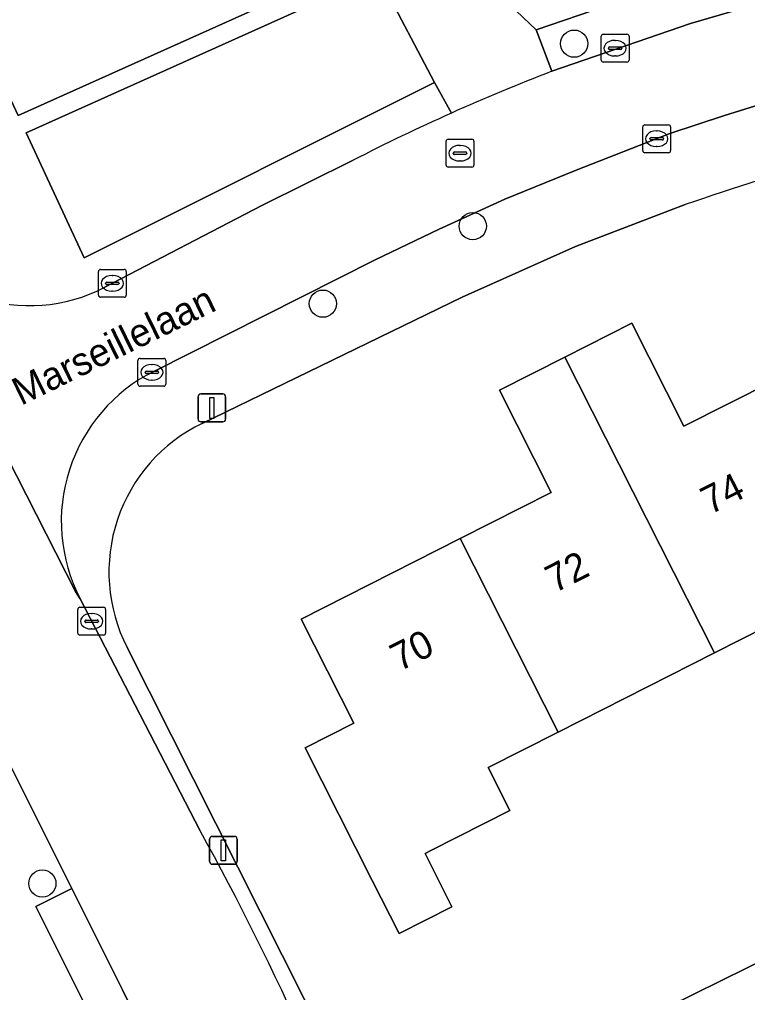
# Model space of a CAD drawing. Extents: x 158455 to 159797, y 387218 to 388672.
# Drawn here: x 159060.09 to 159086.24, y 387963.69 to 387998.63 of the extents above; entities that cross this region are included whole.
import ezdxf

# ---------------------------------------------------------------- set-up
doc = ezdxf.new("R2010")
doc.units = 0
for name, color, linetype in [('IMGEO_Boom', 7, 'Continuous'), ('IMGEO_Erf', 7, 'Continuous'), ('IMGEO_Groenvoorziening', 7, 'Continuous'), ('IMGEO_Kolk', 7, 'Continuous'), ('IMGEO_Lichtmast', 7, 'Continuous'), ('IMGEO_Openbare_ruimte_label', 7, 'Continuous'), ('IMGEO_Pand', 7, 'Continuous'), ('IMGEO_Pand_nummerreeks', 7, 'Continuous'), ('IMGEO_Parkeervlak_open', 7, 'Continuous'), ('IMGEO_Rijbaan_lokaal_open', 7, 'Continuous'), ('IMGEO_Rioolput', 7, 'Continuous'), ('IMGEO_Voetpad_open', 7, 'Continuous')]:
    doc.layers.add(name, color=color, linetype=linetype)

msp = doc.modelspace()

# ---------------------------------------------------------------- linework, layer by layer
at = {"layer": 'IMGEO_Boom'}
for centre in [(159080.013, 387997.764), (159076.368, 387991.213), (159070.987, 387988.428), (159060.908, 387967.606)]:
    msp.add_circle(centre, 0.489, dxfattribs=at)
at = {"layer": 'IMGEO_Erf'}
for points in [[(159083.997, 387991.984), (159080.06, 387990.475), (159075.992, 387988.664), (159066.645, 387984.129)], [(159090.66, 387978.725), (159085.047, 387975.886), (159079.433, 387973.046), (159076.92, 387971.775), (159077.705, 387970.223), (159074.89, 387968.799), (159074.654, 387968.679), (159075.617, 387966.775), (159073.723, 387965.817), (159072.76, 387967.721), (159070.353, 387972.482), (159072.092, 387973.362), (159070.202, 387977.098), (159075.92, 387979.991), (159079.187, 387981.643), (159077.326, 387985.322), (159079.673, 387986.509), (159082.081, 387987.727), (159083.95, 387984.03), (159087.156, 387985.651)], [(159063.952, 387976.083), (159071.121, 387961.871)], [(159072.889, 387957.996), (159090.059, 387966.469), (159100.372, 387971.562)]]:
    msp.add_lwpolyline(points, dxfattribs=at)
for centre, radius, start, end in [((159121.06, 387884.33), 113.855, 103.35832, 108.9976), ((159069.234, 387978.789), 5.935, 115.8645, 207.1246)]:
    msp.add_arc(centre, radius, start, end, dxfattribs=at)
at = {"layer": 'IMGEO_Groenvoorziening'}
msp.add_lwpolyline([(159042.81, 388027.097), (159046.638, 388013.783), (159048.748, 388007.145), (159053.478, 388009.256), (159057.79, 388000), (159060.035, 387995.179), (159070.749, 388000), (159072.646, 388000.854), (159071.35, 388003.324), (159071.15, 388004.018), (159061.62, 388000.096), (159058.875, 388005.681), (159059.727, 388006.084), (159057.599, 388010.283), (159054.19, 388008.544), (159050.624, 388015.16), (159046.212, 388022.144), (159047.563, 388022.997), (159044.466, 388028.122)], close=True, dxfattribs=at)
at = {"layer": 'IMGEO_Kolk'}
for p, q in [((159080.982, 387997.176), (159080.982, 387998.028)), ((159081.057, 387998.102), (159081.909, 387998.102)), ((159081.47, 387997.882), (159081.495, 387997.882)), ((159081.983, 387998.028), (159081.983, 387997.176)), ((159081.241, 387997.596), (159081.241, 387997.608)), ((159081.679, 387997.559), (159081.281, 387997.559)), ((159081.284, 387997.645), (159081.682, 387997.645)), ((159081.725, 387997.608), (159081.725, 387997.596)), ((159081.493, 387997.322), (159081.468, 387997.322)), ((159081.909, 387997.102), (159081.057, 387997.102)), ((159082.476, 387993.923), (159082.476, 387994.775)), ((159082.551, 387994.849), (159083.403, 387994.849)), ((159083.477, 387994.775), (159083.477, 387993.923)), ((159082.735, 387994.343), (159082.735, 387994.355)), ((159082.778, 387994.392), (159083.176, 387994.392)), ((159082.964, 387994.629), (159082.989, 387994.629)), ((159083.219, 387994.355), (159083.219, 387994.343)), ((159083.173, 387994.306), (159082.775, 387994.306)), ((159082.987, 387994.069), (159082.962, 387994.069)), ((159083.403, 387993.849), (159082.551, 387993.849)), ((159062.922, 387988.732), (159062.922, 387989.584)), ((159062.997, 387989.658), (159063.849, 387989.658)), ((159063.41, 387989.438), (159063.435, 387989.438)), ((159063.923, 387989.584), (159063.923, 387988.732)), ((159063.181, 387989.152), (159063.181, 387989.164)), ((159063.619, 387989.115), (159063.221, 387989.115)), ((159063.224, 387989.201), (159063.622, 387989.201)), ((159063.665, 387989.164), (159063.665, 387989.152)), ((159063.433, 387988.878), (159063.408, 387988.878)), ((159063.849, 387988.658), (159062.997, 387988.658)), ((159064.341, 387985.538), (159064.341, 387986.39)), ((159064.416, 387986.464), (159065.268, 387986.464)), ((159065.342, 387986.39), (159065.342, 387985.538)), ((159064.6, 387985.958), (159064.6, 387985.97)), ((159064.643, 387986.007), (159065.041, 387986.007)), ((159064.829, 387986.244), (159064.854, 387986.244)), ((159065.084, 387985.97), (159065.084, 387985.958)), ((159065.038, 387985.921), (159064.64, 387985.921)), ((159064.852, 387985.684), (159064.827, 387985.684)), ((159065.268, 387985.464), (159064.416, 387985.464)), ((159062.18, 387976.6), (159062.18, 387977.452)), ((159062.255, 387977.526), (159063.107, 387977.526)), ((159062.668, 387977.306), (159062.693, 387977.306)), ((159063.181, 387977.452), (159063.181, 387976.6)), ((159062.439, 387977.02), (159062.439, 387977.032)), ((159062.877, 387976.983), (159062.479, 387976.983)), ((159062.482, 387977.069), (159062.88, 387977.069)), ((159062.923, 387977.032), (159062.923, 387977.02)), ((159063.107, 387976.526), (159062.255, 387976.526)), ((159062.691, 387976.746), (159062.666, 387976.746))]:
    msp.add_line(p, q, dxfattribs=at)
for points in [[(159080.982, 387997.176), (159080.982, 387998.028)], [(159081.057, 387998.102), (159081.909, 387998.102)], [(159081.983, 387998.028), (159081.983, 387997.176)], [(159081.909, 387997.102), (159081.057, 387997.102)], [(159082.476, 387993.923), (159082.476, 387994.775)], [(159082.551, 387994.849), (159083.403, 387994.849)], [(159083.477, 387994.775), (159083.477, 387993.923)], [(159083.403, 387993.849), (159082.551, 387993.849)], [(159062.922, 387988.732), (159062.922, 387989.584)], [(159062.997, 387989.658), (159063.849, 387989.658)], [(159063.923, 387989.584), (159063.923, 387988.732)], [(159063.849, 387988.658), (159062.997, 387988.658)], [(159064.341, 387985.538), (159064.341, 387986.39)], [(159064.416, 387986.464), (159065.268, 387986.464)], [(159065.342, 387986.39), (159065.342, 387985.538)], [(159065.268, 387985.464), (159064.416, 387985.464)], [(159062.18, 387976.6), (159062.18, 387977.452)], [(159062.255, 387977.526), (159063.107, 387977.526)], [(159063.181, 387977.452), (159063.181, 387976.6)], [(159063.107, 387976.526), (159062.255, 387976.526)]]:
    msp.add_lwpolyline(points, dxfattribs=at)
for centre, radius, start, end in [((159081.059, 387998.026), 0.0765, 91.552, 178.448), ((159081.059, 387998.026), 0.0765, 91.552, 178.448), ((159081.907, 387998.026), 0.0765, 1.552, 88.448), ((159081.907, 387998.026), 0.0765, 1.552, 88.448), ((159081.281, 387997.605), 0.0403, 85.8775, 175.7526), ((159081.278, 387997.595), 0.0366, 178.938, 274.7102), ((159081.682, 387997.602), 0.043, 264.8664, 352.4533), ((159081.686, 387997.607), 0.0386, 1.7309, 96.639), ((159081.059, 387997.178), 0.0765, 181.552, 268.448), ((159081.059, 387997.178), 0.0765, 181.552, 268.448), ((159081.907, 387997.178), 0.0765, 271.552, 358.448), ((159081.907, 387997.178), 0.0765, 271.552, 358.448), ((159082.553, 387994.773), 0.0765, 91.552, 178.448), ((159082.553, 387994.773), 0.0765, 91.552, 178.448), ((159083.401, 387994.773), 0.0765, 1.552, 88.448), ((159083.401, 387994.773), 0.0765, 1.552, 88.448), ((159082.775, 387994.352), 0.0403, 85.8775, 175.7526), ((159082.772, 387994.342), 0.0366, 178.938, 274.7102), ((159083.176, 387994.349), 0.043, 264.8664, 352.4533), ((159083.18, 387994.354), 0.0386, 1.7309, 96.639), ((159082.553, 387993.925), 0.0765, 181.552, 268.448), ((159082.553, 387993.925), 0.0765, 181.552, 268.448), ((159083.401, 387993.925), 0.0765, 271.552, 358.448), ((159083.401, 387993.925), 0.0765, 271.552, 358.448), ((159062.999, 387989.582), 0.0765, 91.552, 178.448), ((159062.999, 387989.582), 0.0765, 91.552, 178.448), ((159063.847, 387989.582), 0.0765, 1.552, 88.448), ((159063.847, 387989.582), 0.0765, 1.552, 88.448), ((159063.221, 387989.161), 0.0403, 85.8775, 175.7526), ((159063.218, 387989.151), 0.0366, 178.938, 274.7102), ((159063.622, 387989.158), 0.043, 264.8664, 352.4533), ((159063.626, 387989.163), 0.0386, 1.7309, 96.639), ((159062.999, 387988.734), 0.0765, 181.552, 268.448), ((159062.999, 387988.734), 0.0765, 181.552, 268.448), ((159063.847, 387988.734), 0.0765, 271.552, 358.448), ((159063.847, 387988.734), 0.0765, 271.552, 358.448), ((159064.418, 387986.388), 0.0765, 91.552, 178.448), ((159064.418, 387986.388), 0.0765, 91.552, 178.448), ((159065.266, 387986.388), 0.0765, 1.552, 88.448), ((159065.266, 387986.388), 0.0765, 1.552, 88.448), ((159064.64, 387985.967), 0.0403, 85.8775, 175.7526), ((159064.637, 387985.957), 0.0366, 178.938, 274.7102), ((159065.041, 387985.964), 0.043, 264.8664, 352.4533), ((159065.045, 387985.969), 0.0386, 1.7309, 96.639), ((159064.418, 387985.54), 0.0765, 181.552, 268.448), ((159064.418, 387985.54), 0.0765, 181.552, 268.448), ((159065.266, 387985.54), 0.0765, 271.552, 358.448), ((159065.266, 387985.54), 0.0765, 271.552, 358.448), ((159062.257, 387977.45), 0.0765, 91.552, 178.448), ((159062.257, 387977.45), 0.0765, 91.552, 178.448), ((159063.105, 387977.45), 0.0765, 1.552, 88.448), ((159063.105, 387977.45), 0.0765, 1.552, 88.448), ((159062.479, 387977.029), 0.0403, 85.8775, 175.7526), ((159062.476, 387977.019), 0.0366, 178.938, 274.7102), ((159062.88, 387977.026), 0.043, 264.8664, 352.4533), ((159062.884, 387977.031), 0.0386, 1.7309, 96.639), ((159062.257, 387976.602), 0.0765, 181.552, 268.448), ((159062.257, 387976.602), 0.0765, 181.552, 268.448), ((159063.105, 387976.602), 0.0765, 271.552, 358.448), ((159063.105, 387976.602), 0.0765, 271.552, 358.448)]:
    msp.add_arc(centre, radius, start, end, dxfattribs=at)
for centre, major_axis, ratio, start_param, end_param in [((159081.469, 387997.602), (-0.387, 0.002), 0.722429, 4.712389, 7.853982), ((159081.494, 387997.602), (-0.39, 0.002), 0.717154, 1.570796, 4.712389), ((159082.963, 387994.349), (-0.387, 0.002), 0.722429, 4.712389, 7.853982), ((159082.988, 387994.349), (-0.39, 0.002), 0.717154, 1.570796, 4.712389), ((159063.409, 387989.158), (-0.387, 0.002), 0.722429, 4.712389, 7.853982), ((159063.434, 387989.158), (-0.39, 0.002), 0.717154, 1.570796, 4.712389), ((159064.828, 387985.964), (-0.387, 0.002), 0.722429, 4.712389, 7.853982), ((159064.853, 387985.964), (-0.39, 0.002), 0.717154, 1.570796, 4.712389), ((159062.667, 387977.026), (-0.387, 0.002), 0.722429, 4.712389, 7.853982), ((159062.692, 387977.026), (-0.39, 0.002), 0.717154, 1.570796, 4.712389)]:
    msp.add_ellipse(centre, major_axis=major_axis, ratio=ratio, start_param=start_param, end_param=end_param, dxfattribs=at)
at = {"layer": 'IMGEO_Lichtmast'}
for p, q in [((159066.5, 387984.285), (159066.5, 387985.085)), ((159066.5, 387985.085), (159066.5, 387984.285)), ((159066.6, 387985.185), (159067.39, 387985.185)), ((159067.39, 387985.185), (159066.6, 387985.185)), ((159067.49, 387985.085), (159067.49, 387984.285)), ((159067.49, 387984.285), (159067.49, 387985.085)), ((159067.39, 387984.185), (159066.6, 387984.185)), ((159066.6, 387984.185), (159067.39, 387984.185)), ((159066.917, 387968.399), (159066.917, 387969.199)), ((159066.917, 387969.199), (159066.917, 387968.399)), ((159067.017, 387969.299), (159067.807, 387969.299)), ((159067.807, 387969.299), (159067.017, 387969.299)), ((159067.907, 387969.199), (159067.907, 387968.399)), ((159067.907, 387968.399), (159067.907, 387969.199)), ((159067.807, 387968.299), (159067.017, 387968.299)), ((159067.017, 387968.299), (159067.807, 387968.299))]:
    msp.add_line(p, q, dxfattribs=at)
for points in [[(159066.92, 387985.06), (159067.07, 387985.06), (159067.07, 387984.31), (159066.92, 387984.31), (159066.92, 387985.06)], [(159067.337, 387969.174), (159067.487, 387969.174), (159067.487, 387968.424), (159067.337, 387968.424), (159067.337, 387969.174)]]:
    msp.add_lwpolyline(points, dxfattribs=at)
for centre, start, end in [((159066.6, 387985.085), 90, 180), ((159066.6, 387985.085), 90, 180), ((159067.39, 387985.085), 0, 90), ((159067.39, 387985.085), 360, 90), ((159066.6, 387984.285), 180, 270), ((159066.6, 387984.285), 180, 270), ((159067.39, 387984.285), 270, 0), ((159067.39, 387984.285), 270, 0), ((159067.017, 387969.199), 90, 180), ((159067.017, 387969.199), 90, 180), ((159067.807, 387969.199), 0, 90), ((159067.807, 387969.199), 360, 90), ((159067.017, 387968.399), 180, 270), ((159067.017, 387968.399), 180, 270), ((159067.807, 387968.399), 270, 0), ((159067.807, 387968.399), 270, 0)]:
    msp.add_arc(centre, 0.1, start, end, dxfattribs=at)
at = {"layer": 'IMGEO_Pand'}
for points in [[(159090.66, 387978.725), (159087.156, 387985.651), (159083.95, 387984.03), (159082.081, 387987.727), (159079.673, 387986.509), (159085.047, 387975.886)], [(159079.433, 387973.046), (159085.047, 387975.886), (159079.673, 387986.509), (159077.326, 387985.322), (159079.187, 387981.643), (159075.92, 387979.991)], [(159075.92, 387979.991), (159070.202, 387977.098), (159072.092, 387973.362), (159070.353, 387972.482), (159072.76, 387967.721), (159073.723, 387965.817), (159075.617, 387966.775), (159074.654, 387968.679), (159074.89, 387968.799), (159077.705, 387970.223), (159076.92, 387971.775), (159079.433, 387973.046)]]:
    msp.add_lwpolyline(points, close=True, dxfattribs=at)
at = {"layer": 'IMGEO_Parkeervlak_open'}
for points in [[(159079.213, 387996.771), (159084.196, 387998.488), (159089.339, 388000), (159091.113, 388000.442), (159090.734, 388001.986), (159089.348, 388001.645), (159083.703, 388000), (159078.65, 387998.258)], [(159073.095, 388000), (159072.962, 388000.252), (159072.403, 388000), (159060.322, 387994.563), (159062.413, 387990.073), (159074.999, 387996.372)]]:
    msp.add_lwpolyline(points, close=True, dxfattribs=at)
msp.add_lwpolyline([(159065.891, 387959.471), (159063.788, 387963.79), (159061.964, 387967.43), (159060.668, 387966.781), (159062.488, 387963.148), (159064.613, 387958.782)], dxfattribs=at)
at = {"layer": 'IMGEO_Rijbaan_lokaal_open'}
for points in [[(159062.264, 387977.834), (159062.104, 387978.096), (159055.389, 387991.241), (159055.2, 387991.702), (159054.997, 387992.136), (159051.32, 388000), (159049.502, 388003.886), (159048.551, 388006.087), (159048.436, 388006.373), (159043.688, 388004.531), (159045.063, 388001.423), (159045.747, 388000), (159049.307, 387992.587), (159052.377, 387986.378), (159057.958, 387975.428), (159061.964, 387967.43), (159063.788, 387963.79), (159065.891, 387959.471)], [(159072.86, 387990.004), (159075.16, 387991.099), (159077.52, 387992.185), (159080.081, 387993.219), (159083.451, 387994.533), (159085.411, 387995.19), (159087.221, 387995.746), (159089.91, 387996.522), (159093.189, 387997.305), (159095.486, 387997.804), (159094.753, 388001.222), (159091.113, 388000.442), (159089.339, 388000), (159084.196, 387998.488), (159079.213, 387996.771)], [(159072.076, 387993.581), (159068.795, 387991.948), (159063.134, 387989.009)], [(159055.2, 387991.702), (159055.389, 387991.241), (159062.104, 387978.096), (159062.264, 387977.834)], [(159064.908, 387985.996), (159072.86, 387990.004)], [(159066.575, 387969.501), (159062.264, 387977.834)]]:
    msp.add_lwpolyline(points, dxfattribs=at)
for centre, radius, start, end in [((159105.81, 387927.646), 74.066, 111.04528, 114.07046), ((159106.232, 387926.841), 74.972, 114.11398, 117.10251), ((159060.459, 387994.162), 5.806, 205.0664, 297.4366), ((159067.624, 387980.607), 6.035, 116.7469, 207.3546), ((158979.298, 387921.227), 99.738, 19.09505, 28.94744)]:
    msp.add_arc(centre, radius, start, end, dxfattribs=at)
at = {"layer": 'IMGEO_Rioolput'}
for p, q in [((159075.486, 387994.331), (159076.338, 387994.331)), ((159075.411, 387993.405), (159075.411, 387994.257)), ((159075.899, 387994.111), (159075.924, 387994.111)), ((159076.412, 387994.257), (159076.412, 387993.405)), ((159075.67, 387993.825), (159075.67, 387993.837)), ((159076.108, 387993.788), (159075.71, 387993.788)), ((159075.713, 387993.874), (159076.111, 387993.874)), ((159076.154, 387993.837), (159076.154, 387993.825)), ((159076.338, 387993.331), (159075.486, 387993.331)), ((159075.922, 387993.551), (159075.897, 387993.551))]:
    msp.add_line(p, q, dxfattribs=at)
for points in [[(159075.486, 387994.331), (159076.338, 387994.331)], [(159075.411, 387993.405), (159075.411, 387994.257)], [(159076.412, 387994.257), (159076.412, 387993.405)], [(159076.338, 387993.331), (159075.486, 387993.331)]]:
    msp.add_lwpolyline(points, dxfattribs=at)
for centre, radius, start, end in [((159075.488, 387994.255), 0.0765, 91.552, 178.448), ((159075.488, 387994.255), 0.0765, 91.552, 178.448), ((159076.336, 387994.255), 0.0765, 1.552, 88.448), ((159076.336, 387994.255), 0.0765, 1.552, 88.448), ((159075.71, 387993.834), 0.0403, 85.8775, 175.7526), ((159075.707, 387993.824), 0.0366, 178.938, 274.7102), ((159076.111, 387993.831), 0.043, 264.8664, 352.4533), ((159076.115, 387993.836), 0.0386, 1.7309, 96.639), ((159075.488, 387993.407), 0.0765, 181.552, 268.448), ((159075.488, 387993.407), 0.0765, 181.552, 268.448), ((159076.336, 387993.407), 0.0765, 271.552, 358.448), ((159076.336, 387993.407), 0.0765, 271.552, 358.448)]:
    msp.add_arc(centre, radius, start, end, dxfattribs=at)
for centre, major_axis, ratio, start_param, end_param in [((159075.898, 387993.831), (-0.387, 0.002), 0.722429, 4.712389, 7.853982), ((159075.923, 387993.831), (-0.39, 0.002), 0.717154, 1.570796, 4.712389)]:
    msp.add_ellipse(centre, major_axis=major_axis, ratio=ratio, start_param=start_param, end_param=end_param, dxfattribs=at)
at = {"layer": 'IMGEO_Voetpad_open'}
for points in [[(159064.613, 387958.782), (159062.488, 387963.148), (159060.668, 387966.781), (159061.964, 387967.43), (159057.958, 387975.428), (159052.377, 387986.378), (159049.307, 387992.587), (159045.747, 388000), (159045.063, 388001.423), (159043.688, 388004.531), (159042.481, 388007.8), (159042, 388009.314), (159038.397, 388021.269)], [(159060.322, 387994.563), (159072.403, 388000), (159072.962, 388000.252), (159072.646, 388000.854), (159070.749, 388000), (159060.035, 387995.179), (159057.79, 388000), (159053.478, 388009.256), (159048.748, 388007.145), (159049.109, 388006.336), (159053.155, 388008.142), (159056.948, 388000), (159059.644, 387994.21), (159054.997, 387992.136), (159055.2, 387991.702)], [(159078.285, 388000.052), (159077.211, 387999.639), (159078.65, 387998.258), (159083.703, 388000), (159089.348, 388001.645), (159090.734, 388001.986), (159091.113, 388000.442), (159094.753, 388001.222)], [(159078.65, 387998.258), (159077.211, 387999.639), (159077.027, 388000), (159076.201, 388001.612), (159073.095, 388000), (159074.999, 387996.372), (159075.602, 387995.271)], [(159094.755, 387995.105), (159097.967, 387995.774), (159097.931, 387998.297), (159097.119, 387998.159), (159095.486, 387997.804), (159093.189, 387997.305), (159089.91, 387996.522), (159087.221, 387995.746), (159085.411, 387995.19), (159083.451, 387994.533), (159080.081, 387993.219), (159077.52, 387992.185), (159075.16, 387991.099), (159072.86, 387990.004), (159064.908, 387985.996)], [(159079.213, 387996.771), (159078.65, 387998.258)], [(159075.602, 387995.271), (159074.999, 387996.372), (159062.413, 387990.073), (159060.322, 387994.563)], [(159063.134, 387989.009), (159068.795, 387991.948), (159072.076, 387993.581)], [(159066.645, 387984.129), (159075.992, 387988.664), (159080.06, 387990.475), (159083.997, 387991.984)], [(159062.264, 387977.834), (159066.575, 387969.501)], [(159071.121, 387961.871), (159063.952, 387976.083)], [(159078.201, 387959.04), (159086.399, 387963.086), (159096.068, 387968.083), (159098.056, 387969.093), (159100.491, 387970.367), (159100.372, 387971.562), (159090.059, 387966.469), (159072.889, 387957.996)]]:
    msp.add_lwpolyline(points, dxfattribs=at)
for centre, radius, start, end in [((159105.81, 387927.646), 74.066, 111.04528, 114.07046), ((159106.232, 387926.841), 74.972, 114.11398, 117.10251), ((159121.06, 387884.33), 113.855, 103.35832, 108.9976), ((159060.459, 387994.162), 5.806, 205.0664, 297.4366), ((159067.624, 387980.607), 6.035, 116.7469, 207.3546), ((159069.234, 387978.789), 5.935, 115.8645, 207.1246), ((158979.298, 387921.227), 99.738, 19.09505, 28.94744)]:
    msp.add_arc(centre, radius, start, end, dxfattribs=at)

# ---------------------------------------------------------------- texts
at = {"layer": 'IMGEO_Openbare_ruimte_label'}
msp.add_text('Marseillelaan', height=1, rotation=26.0524, dxfattribs=at).set_placement((159060.141, 387984.753))
at = {"layer": 'IMGEO_Pand_nummerreeks'}
for s, rotation, p in [('74', 26.7844, (159084.889, 387980.839)), ('72', 26.7844, (159079.308, 387978.021)), ('70', 26.7858, (159073.734, 387975.207))]:
    msp.add_text(s, height=1, rotation=rotation, dxfattribs=at).set_placement(p)

doc.saveas('drawing.dxf')
